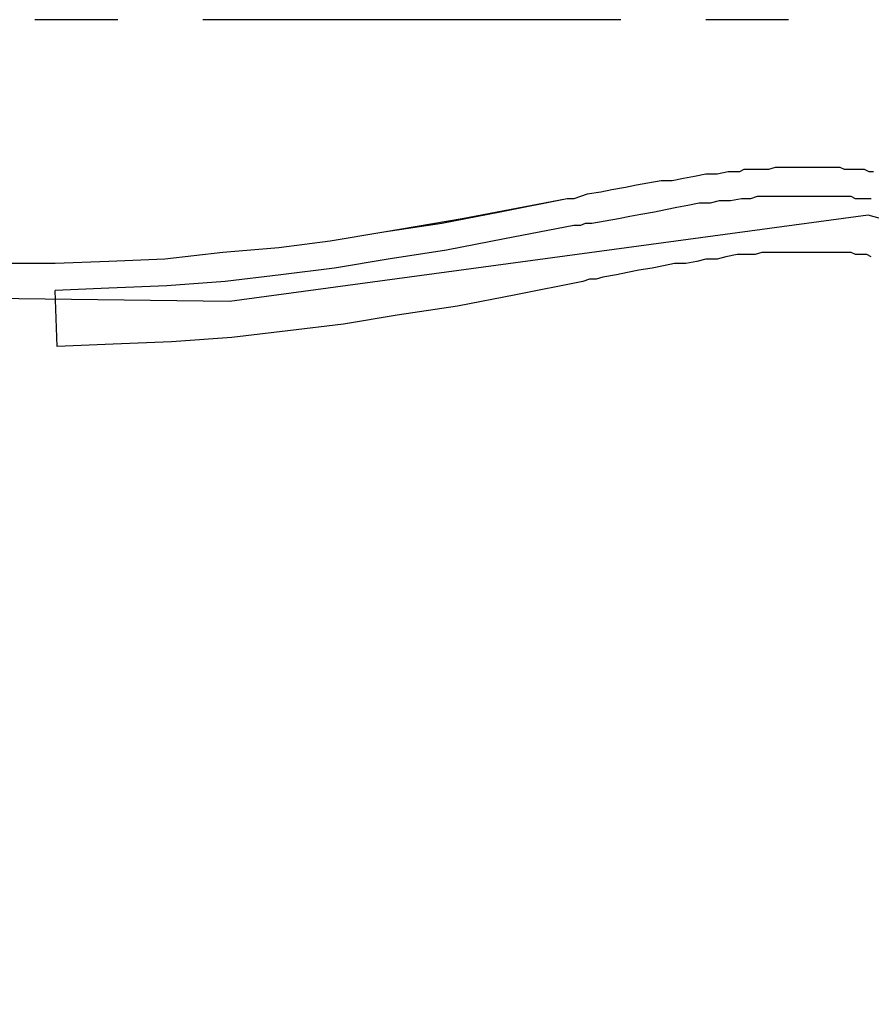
# Model space of a CAD drawing. Header units: feet. Extents: x -79 to 198, y -22 to 181.
# Tile 309 of 318: x 109.39 to 114.47, y 154.39 to 160.26. Entities that reach past the tile are written whole.
import ezdxf

# ---------------------------------------------------------------- set-up
doc = ezdxf.new("R2010")
doc.units = ezdxf.units.FT
doc.layers.add('A-AREA-UNIDAD', color=30, linetype='CONTINUOUS')
doc.layers.add('A-LINEA', color=7, linetype='CONTINUOUS')

msp = doc.modelspace()

# ---------------------------------------------------------------- linework, layer by layer
at = {"layer": 'A-AREA-UNIDAD'}
msp.add_lwpolyline([(137.312, 127.8578), (134.912, 133.3689), (131.52, 139.7333), (129.52, 142.9333), (129.248, 143.0222), (129.2, 143.4133), (128.08, 145.0489), (123.84, 150.5778), (119.44, 155.4133), (116.512, 158.0978), (115.28, 158.8622), (114.448, 159.0933), (110.64, 158.5778), (107.968, 158.6133), (104.72, 159.1822)], dxfattribs=at)
at = {"layer": 'A-LINEA'}
for p, q in [((109.9733, 160.2578), (109.48, 160.2578)), ((112.9733, 160.2578), (110.48, 160.2578)), ((113.9733, 160.2578), (113.48, 160.2578))]:
    msp.add_line(p, q, dxfattribs=at)
for points in [[(114.48, 159.3511), (114.4533, 159.3511), (114.4267, 159.3644), (114.4, 159.3644), (114.3733, 159.3644), (114.3333, 159.3644), (114.3067, 159.3644), (114.28, 159.3778), (114.2533, 159.3778), (114.2133, 159.3778), (114.1867, 159.3778), (114.16, 159.3778), (114.1333, 159.3778), (114.1067, 159.3778), (114.0667, 159.3778), (114.04, 159.3778), (114.0133, 159.3778), (113.9867, 159.3778), (113.9467, 159.3778), (113.92, 159.3778), (113.8933, 159.3778), (113.8533, 159.3644), (113.8267, 159.3644), (113.8, 159.3644), (113.7733, 159.3644), (113.7333, 159.3644), (113.7067, 159.3644), (113.68, 159.3511), (113.6133, 159.3511), (113.5467, 159.3378), (113.48, 159.3378), (113.4133, 159.3244), (113.3467, 159.3111), (113.28, 159.2978), (113.2133, 159.2978), (113.1333, 159.2844), (113.0667, 159.2711), (113, 159.2578), (112.92, 159.2444), (112.8533, 159.2311), (112.7733, 159.2178), (112.7333, 159.2044), (112.6933, 159.1911), (112.6533, 159.1911), (112.0267, 159.0711), (111.56, 158.9911), (111.24, 158.9378), (110.9333, 158.8978), (110.6, 158.8711), (110.2533, 158.8311), (109.92, 158.8178), (109.6, 158.8044), (109.1067, 158.8044)], [(114.48, 159.3511), (114.4533, 159.3511), (114.4267, 159.3644), (114.4, 159.3644), (114.3733, 159.3644), (114.3333, 159.3644), (114.3067, 159.3644), (114.28, 159.3778), (114.2533, 159.3778), (114.2133, 159.3778), (114.1867, 159.3778), (114.16, 159.3778), (114.1333, 159.3778), (114.1067, 159.3778), (114.0667, 159.3778), (114.04, 159.3778), (114.0133, 159.3778), (113.9867, 159.3778), (113.9467, 159.3778), (113.92, 159.3778), (113.8933, 159.3778), (113.8533, 159.3644), (113.8267, 159.3644), (113.8, 159.3644), (113.7733, 159.3644), (113.7333, 159.3644), (113.7067, 159.3644), (113.68, 159.3511), (113.6133, 159.3511), (113.5467, 159.3378), (113.48, 159.3378), (113.4133, 159.3244), (113.3467, 159.3111), (113.28, 159.2978), (113.2133, 159.2978), (113.1333, 159.2844), (113.0667, 159.2711), (113, 159.2578), (112.92, 159.2444), (112.8533, 159.2311), (112.7733, 159.2178), (112.7333, 159.2044), (112.6933, 159.1911), (112.6533, 159.1911), (112.2533, 159.1111), (111.9067, 159.0444), (111.56, 158.9911), (111.24, 158.9378), (110.9333, 158.8978), (110.6, 158.8711), (110.2533, 158.8311), (109.92, 158.8178), (109.6, 158.8044), (109.2667, 158.8044)], [(114.48, 159.3511), (114.4533, 159.3511), (114.4267, 159.3644), (114.4, 159.3644), (114.3733, 159.3644), (114.3333, 159.3644), (114.3067, 159.3644), (114.28, 159.3778), (114.2533, 159.3778), (114.2133, 159.3778), (114.1867, 159.3778), (114.16, 159.3778), (114.1333, 159.3778), (114.1067, 159.3778), (114.0667, 159.3778), (114.04, 159.3778), (114.0133, 159.3778), (113.9867, 159.3778), (113.9467, 159.3778), (113.92, 159.3778), (113.8933, 159.3778), (113.8533, 159.3644), (113.8267, 159.3644), (113.8, 159.3644), (113.7733, 159.3644), (113.7333, 159.3644), (113.7067, 159.3644), (113.68, 159.3511), (113.6133, 159.3511), (113.5467, 159.3378), (113.48, 159.3378), (113.4133, 159.3244), (113.3467, 159.3111), (113.28, 159.2978), (113.2133, 159.2978), (113.1333, 159.2844), (113.0667, 159.2711), (113, 159.2578), (112.92, 159.2444), (112.8533, 159.2311), (112.7733, 159.2178), (112.7333, 159.2044), (112.6933, 159.1911), (112.6533, 159.1911), (112.2533, 159.1111), (111.9067, 159.0444), (111.56, 158.9911), (111.24, 158.9378), (110.9333, 158.8978), (110.6, 158.8711), (110.2533, 158.8311), (109.92, 158.8178), (109.6, 158.8044), (109.2667, 158.8044)], [(114.4667, 159.1911), (114.44, 159.1911), (114.4133, 159.1911), (114.3733, 159.1911), (114.3467, 159.2044), (114.32, 159.2044), (114.2933, 159.2044), (114.2667, 159.2044), (114.24, 159.2044), (114.2133, 159.2044), (114.1867, 159.2044), (114.16, 159.2044), (114.1333, 159.2044), (114.1067, 159.2044), (114.0667, 159.2044), (114.04, 159.2044), (114.0133, 159.2044), (113.9867, 159.2044), (113.96, 159.2044), (113.9333, 159.2044), (113.8933, 159.2044), (113.8667, 159.2044), (113.84, 159.2044), (113.8133, 159.2044), (113.7867, 159.2044), (113.7467, 159.1911), (113.72, 159.1911), (113.6933, 159.1911), (113.6267, 159.1778), (113.56, 159.1778), (113.5067, 159.1644), (113.44, 159.1644), (113.3733, 159.1511), (113.3067, 159.1378), (113.24, 159.1244), (113.1733, 159.1111), (113.0933, 159.0978), (113.0267, 159.0844), (112.96, 159.0711), (112.88, 159.0578), (112.8, 159.0444), (112.76, 159.0444), (112.7333, 159.0311), (112.6933, 159.0311), (112.28, 158.9511), (111.9333, 158.8844), (111.5867, 158.8311), (111.2667, 158.7778), (110.9467, 158.7378), (110.6133, 158.6978), (110.2667, 158.6711), (109.92, 158.6578), (109.6, 158.6444)], [(114.4667, 158.8444), (114.44, 158.8578), (114.4267, 158.8578), (114.4, 158.8578), (114.3733, 158.8578), (114.3467, 158.8711), (114.32, 158.8711), (114.2933, 158.8711), (114.28, 158.8711), (114.2533, 158.8711), (114.2267, 158.8711), (114.2, 158.8711), (114.1733, 158.8711), (114.1467, 158.8711), (114.12, 158.8711), (114.0933, 158.8711), (114.08, 158.8711), (114.0533, 158.8711), (114.0267, 158.8711), (114, 158.8711), (113.9733, 158.8711), (113.9467, 158.8711), (113.92, 158.8711), (113.8933, 158.8711), (113.8667, 158.8711), (113.84, 158.8711), (113.8133, 158.8711), (113.7733, 158.8578), (113.7467, 158.8578), (113.72, 158.8578), (113.6667, 158.8578), (113.6, 158.8444), (113.5467, 158.8311), (113.48, 158.8311), (113.4267, 158.8178), (113.36, 158.8044), (113.2933, 158.8044), (113.2267, 158.7911), (113.16, 158.7778), (113.08, 158.7644), (113.0133, 158.7511), (112.9467, 158.7378), (112.8667, 158.7244), (112.8267, 158.7111), (112.7867, 158.7111), (112.7467, 158.6978), (112.3467, 158.6178), (112, 158.5511), (111.64, 158.4978), (111.32, 158.4444), (110.9867, 158.4044), (110.6533, 158.3644), (110.2933, 158.3378), (109.9467, 158.3244), (109.6133, 158.3111), (109.6, 158.6444)]]:
    msp.add_lwpolyline(points, dxfattribs=at)

doc.saveas('drawing.dxf')
